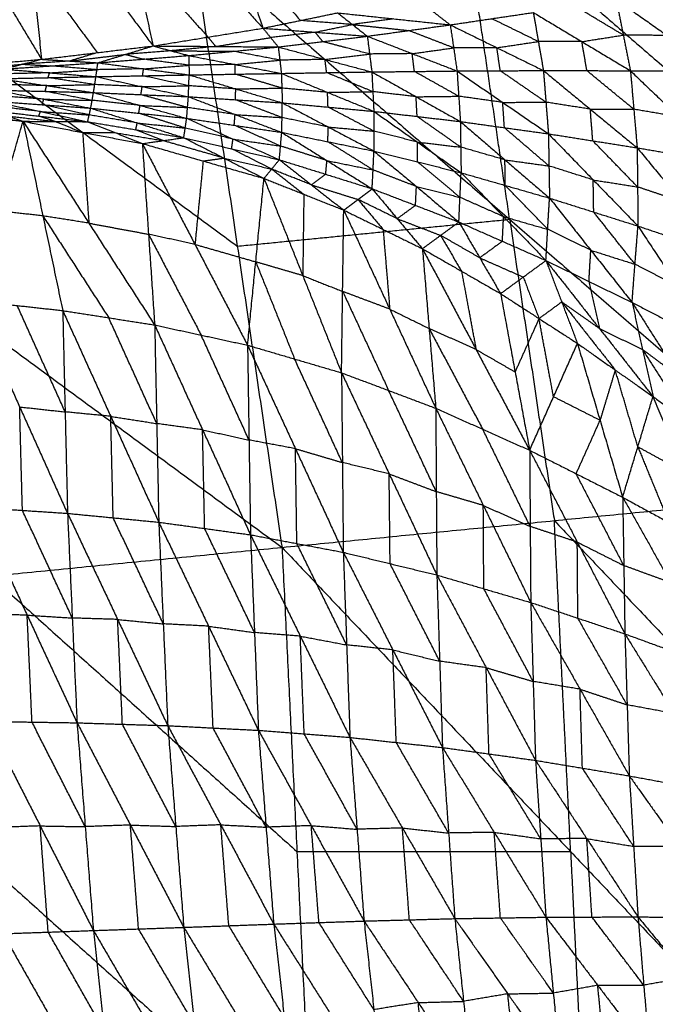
# Model space of a CAD drawing. Header units: millimetres. Extents: x -106 to 110, y -96 to 120.
# Tile 909 of 1020: x 73 to 80, y 14 to 26. Entities that reach past the tile are written whole.
import ezdxf

# ---------------------------------------------------------------- set-up
doc = ezdxf.new("R2010")
doc.units = ezdxf.units.MM
doc.header["$MEASUREMENT"] = 0
doc.layers.add('Default', color=7, linetype='Continuous', true_color=0x000000)

msp = doc.modelspace()

# ---------------------------------------------------------------- linework, layer by layer
at = {"layer": 'Default'}
for points in [[(74.921, 27.575, -0.275), (75.281, 26.524, 0.566), (75.641, 25.473, 1.407)], [(72.749, 27.385, -0.659), (72.867, 26.243, 0.199), (72.985, 25.1, 1.058)], [(72.749, 27.385, -0.659), (73.536, 26.323, 0.281), (74.323, 25.26, 1.222)], [(73.839, 27.472, -0.479), (74.081, 26.366, 0.372), (74.323, 25.26, 1.222)], [(73.839, 27.472, -0.479), (74.74, 26.472, 0.464), (75.641, 25.473, 1.407)], [(71.653, 27.312, -0.817), (72.319, 26.206, 0.12), (72.985, 25.1, 1.058)], [(78.016, 27.112, 5.132), (79.917, 25.467, 5.36), (81.818, 23.822, 5.589)], [(78.599, 23.182, 5.132), (78.308, 25.147, 5.132), (78.016, 27.112, 5.132)], [(67.913, 25.102, 4.188), (71.355, 25.787, 4.432), (74.797, 26.472, 4.676)], [(74.797, 26.472, 4.676), (75.333, 22.86, 4.676), (75.869, 19.249, 4.676)], [(74.797, 26.472, 4.676), (78.599, 23.182, 5.132), (82.401, 19.892, 5.589)], [(75.281, 26.524, 0.566), (75.685, 26.044, 1.021), (76.089, 25.565, 1.476)], [(74.081, 26.366, 0.372), (74.532, 25.866, 0.843), (74.982, 25.366, 1.314)], [(72.867, 26.243, 0.199), (73.261, 25.711, 0.67), (73.654, 25.18, 1.14)], [(77.419, 25.873, 1.695), (77.653, 25.693, 1.477), (77.886, 25.513, 1.258)], [(71.355, 25.787, 4.432), (73.344, 24.323, 4.554), (75.333, 22.86, 4.676)], [(79.962, 25.39, 1.234), (79.671, 25.564, 1.312), (79.38, 25.739, 1.389)], [(79.877, 25.816, 1.435), (79.962, 25.39, 1.234), (80.047, 24.963, 1.034)], [(79.877, 25.816, 1.435), (80.487, 25.386, 1.256), (81.098, 24.955, 1.077)], [(75.641, 25.473, 1.407), (76.089, 25.565, 1.476), (76.536, 25.657, 1.546)], [(76.536, 25.657, 1.546), (76.714, 25.517, 1.362), (76.892, 25.377, 1.179)], [(76.536, 25.657, 1.546), (77.211, 25.585, 1.402), (77.886, 25.513, 1.258)], [(77.886, 25.513, 1.258), (78.384, 25.587, 1.301), (78.883, 25.661, 1.344)], [(78.883, 25.661, 1.344), (78.943, 25.313, 1.169), (79.004, 24.965, 0.995)], [(78.883, 25.661, 1.344), (79.465, 25.312, 1.189), (80.047, 24.963, 1.034)], [(76.714, 25.517, 1.362), (76.401, 25.541, 1.419), (76.089, 25.565, 1.476)], [(76.267, 25.425, 1.293), (76.49, 25.471, 1.327), (76.714, 25.517, 1.362)], [(77.211, 25.585, 1.402), (76.963, 25.551, 1.382), (76.714, 25.517, 1.362)], [(76.714, 25.517, 1.362), (77.052, 25.481, 1.29), (77.389, 25.445, 1.219)], [(76.892, 25.377, 1.179), (77.389, 25.445, 1.219), (77.886, 25.513, 1.258)], [(77.886, 25.513, 1.258), (77.927, 25.237, 1.109), (77.968, 24.96, 0.96)], [(77.886, 25.513, 1.258), (78.445, 25.239, 1.127), (79.004, 24.965, 0.995)], [(78.943, 25.313, 1.169), (78.664, 25.45, 1.235), (78.384, 25.587, 1.301)], [(74.323, 25.26, 1.222), (74.982, 25.366, 1.314), (75.641, 25.473, 1.407)], [(75.641, 25.473, 1.407), (75.733, 25.36, 1.253), (75.824, 25.248, 1.099)], [(75.641, 25.473, 1.407), (76.267, 25.425, 1.293), (76.892, 25.377, 1.179)], [(76.267, 25.425, 1.293), (76, 25.393, 1.273), (75.733, 25.36, 1.253)], [(76.358, 25.312, 1.139), (76.312, 25.368, 1.216), (76.267, 25.425, 1.293)], [(77.927, 25.237, 1.109), (77.658, 25.341, 1.164), (77.389, 25.445, 1.219)], [(79.465, 25.312, 1.189), (79.713, 25.351, 1.212), (79.962, 25.39, 1.234)], [(80.487, 25.386, 1.256), (80.225, 25.388, 1.245), (79.962, 25.39, 1.234)], [(72.985, 25.1, 1.058), (73.654, 25.18, 1.14), (74.323, 25.26, 1.222)], [(73.661, 25.058, 0.955), (73.992, 25.159, 1.089), (74.323, 25.26, 1.222)], [(74.323, 25.26, 1.222), (74.537, 25.202, 1.124), (74.75, 25.145, 1.026)], [(74.323, 25.26, 1.222), (75.074, 25.254, 1.16), (75.824, 25.248, 1.099)], [(74.982, 25.366, 1.314), (75.028, 25.31, 1.237), (75.074, 25.254, 1.16)], [(75.074, 25.254, 1.16), (75.403, 25.307, 1.206), (75.733, 25.36, 1.253)], [(75.824, 25.248, 1.099), (76.358, 25.312, 1.139), (76.892, 25.377, 1.179)], [(76.919, 25.163, 1.054), (76.639, 25.238, 1.096), (76.358, 25.312, 1.139)], [(76.892, 25.377, 1.179), (76.919, 25.163, 1.054), (76.946, 24.949, 0.929)], [(76.892, 25.377, 1.179), (77.43, 25.168, 1.07), (77.968, 24.96, 0.96)], [(78.445, 25.239, 1.127), (78.694, 25.276, 1.148), (78.943, 25.313, 1.169)], [(79.465, 25.312, 1.189), (79.204, 25.312, 1.179), (78.943, 25.313, 1.169)], [(79.525, 24.964, 1.014), (79.495, 25.138, 1.101), (79.465, 25.312, 1.189)], [(73.654, 25.18, 1.14), (73.489, 25.13, 1.073), (73.323, 25.079, 1.006)], [(73.323, 25.079, 1.006), (73.657, 25.119, 1.048), (73.992, 25.159, 1.089)], [(73.661, 25.058, 0.955), (74.205, 25.102, 0.99), (74.75, 25.145, 1.026)], [(74.537, 25.202, 1.124), (74.264, 25.181, 1.106), (73.992, 25.159, 1.089)], [(73.992, 25.159, 1.089), (74.099, 25.13, 1.04), (74.205, 25.102, 0.99)], [(75.074, 25.254, 1.16), (74.805, 25.228, 1.142), (74.537, 25.202, 1.124)], [(74.537, 25.202, 1.124), (74.912, 25.199, 1.093), (75.287, 25.196, 1.062)], [(74.75, 25.145, 1.026), (75.287, 25.196, 1.062), (75.824, 25.248, 1.099)], [(74.75, 25.145, 1.026), (74.753, 25.029, 0.945), (74.756, 24.913, 0.865)], [(74.75, 25.145, 1.026), (75.306, 25.038, 0.961), (75.861, 24.931, 0.896)], [(75.843, 25.09, 0.997), (75.565, 25.143, 1.03), (75.287, 25.196, 1.062)], [(75.824, 25.248, 1.099), (75.843, 25.09, 0.997), (75.861, 24.931, 0.896)], [(75.824, 25.248, 1.099), (76.385, 25.098, 1.014), (76.946, 24.949, 0.929)], [(76.385, 25.098, 1.014), (76.652, 25.131, 1.034), (76.919, 25.163, 1.054)], [(77.43, 25.168, 1.07), (77.174, 25.166, 1.062), (76.919, 25.163, 1.054)], [(77.43, 25.168, 1.07), (77.679, 25.202, 1.089), (77.927, 25.237, 1.109)], [(77.457, 24.954, 0.945), (77.443, 25.061, 1.007), (77.43, 25.168, 1.07)], [(78.445, 25.239, 1.127), (78.186, 25.238, 1.118), (77.927, 25.237, 1.109)], [(78.486, 24.963, 0.978), (78.466, 25.101, 1.052), (78.445, 25.239, 1.127)], [(67.913, 25.102, 4.188), (71.891, 22.175, 4.432), (75.869, 19.249, 4.676)], [(71.628, 24.979, 0.912), (72.307, 25.04, 0.985), (72.985, 25.1, 1.058)], [(72.078, 24.981, 0.898), (72.417, 25.011, 0.934), (72.756, 25.041, 0.97)], [(72.527, 24.983, 0.883), (72.756, 25.041, 0.97), (72.985, 25.1, 1.058)], [(72.527, 24.983, 0.883), (73.094, 25.021, 0.919), (73.661, 25.058, 0.955)], [(73.323, 25.079, 1.006), (73.04, 25.06, 0.988), (72.756, 25.041, 0.97)], [(72.756, 25.041, 0.97), (72.925, 25.031, 0.945), (73.094, 25.021, 0.919)], [(72.985, 25.1, 1.058), (73.323, 25.079, 1.006), (73.661, 25.058, 0.955)], [(73.638, 24.892, 0.831), (73.649, 24.975, 0.893), (73.661, 25.058, 0.955)], [(73.661, 25.058, 0.955), (74.209, 24.986, 0.91), (74.756, 24.913, 0.865)], [(74.753, 25.029, 0.945), (74.479, 25.065, 0.968), (74.205, 25.102, 0.99)], [(74.209, 24.986, 0.91), (74.481, 25.007, 0.928), (74.753, 25.029, 0.945)], [(75.306, 25.038, 0.961), (75.03, 25.033, 0.953), (74.753, 25.029, 0.945)], [(75.306, 25.038, 0.961), (75.574, 25.064, 0.979), (75.843, 25.09, 0.997)], [(75.309, 24.922, 0.881), (75.307, 24.98, 0.921), (75.306, 25.038, 0.961)], [(76.385, 25.098, 1.014), (76.114, 25.094, 1.006), (75.843, 25.09, 0.997)], [(76.404, 24.94, 0.912), (76.394, 25.019, 0.963), (76.385, 25.098, 1.014)], [(73.083, 24.938, 0.857), (72.795, 24.931, 0.847), (72.508, 24.925, 0.837)], [(72.527, 24.983, 0.883), (73.083, 24.938, 0.857), (73.638, 24.892, 0.831)], [(73.063, 24.88, 0.811), (73.073, 24.909, 0.834), (73.083, 24.938, 0.857)], [(73.083, 24.938, 0.857), (73.366, 24.956, 0.875), (73.649, 24.975, 0.893)], [(73.649, 24.975, 0.893), (73.372, 24.998, 0.906), (73.094, 25.021, 0.919)], [(73.638, 24.892, 0.831), (74.197, 24.903, 0.848), (74.756, 24.913, 0.865)], [(74.209, 24.986, 0.91), (73.929, 24.981, 0.902), (73.649, 24.975, 0.893)], [(74.197, 24.903, 0.848), (74.203, 24.944, 0.879), (74.209, 24.986, 0.91)], [(74.747, 24.652, 0.82), (74.751, 24.783, 0.842), (74.756, 24.913, 0.865)], [(74.756, 24.913, 0.865), (75.309, 24.922, 0.881), (75.861, 24.931, 0.896)], [(74.756, 24.913, 0.865), (75.315, 24.745, 0.852), (75.873, 24.578, 0.84)], [(75.867, 24.755, 0.868), (75.588, 24.838, 0.874), (75.309, 24.922, 0.881)], [(75.861, 24.931, 0.896), (76.404, 24.94, 0.912), (76.946, 24.949, 0.929)], [(75.861, 24.931, 0.896), (75.867, 24.755, 0.868), (75.873, 24.578, 0.84)], [(75.861, 24.931, 0.896), (76.415, 24.704, 0.877), (76.97, 24.476, 0.859)], [(76.958, 24.712, 0.894), (76.681, 24.826, 0.903), (76.404, 24.94, 0.912)], [(76.946, 24.949, 0.929), (77.457, 24.954, 0.945), (77.968, 24.96, 0.96)], [(76.946, 24.949, 0.929), (76.958, 24.712, 0.894), (76.97, 24.476, 0.859)], [(76.946, 24.949, 0.929), (77.477, 24.651, 0.902), (78.008, 24.354, 0.876)], [(77.988, 24.657, 0.918), (77.722, 24.806, 0.931), (77.457, 24.954, 0.945)], [(77.968, 24.96, 0.96), (78.486, 24.963, 0.978), (79.004, 24.965, 0.995)], [(77.968, 24.96, 0.96), (77.988, 24.657, 0.918), (78.008, 24.354, 0.876)], [(77.968, 24.96, 0.96), (78.516, 24.583, 0.928), (79.064, 24.207, 0.896)], [(79.034, 24.586, 0.945), (78.76, 24.774, 0.961), (78.486, 24.963, 0.978)], [(79.004, 24.965, 0.995), (79.034, 24.586, 0.945), (79.064, 24.207, 0.896)], [(79.004, 24.965, 0.995), (79.525, 24.964, 1.014), (80.047, 24.963, 1.034)], [(79.004, 24.965, 0.995), (79.566, 24.502, 0.956), (80.128, 24.039, 0.918)], [(80.088, 24.501, 0.976), (79.806, 24.732, 0.995), (79.525, 24.964, 1.014)], [(80.047, 24.963, 1.034), (80.088, 24.501, 0.976), (80.128, 24.039, 0.918)], [(80.047, 24.963, 1.034), (80.572, 24.959, 1.055), (81.098, 24.955, 1.077)], [(80.047, 24.963, 1.034), (80.625, 24.41, 0.989), (81.202, 23.857, 0.944)], [(73.048, 24.784, 0.794), (72.758, 24.792, 0.786), (72.468, 24.799, 0.778)], [(72.489, 24.867, 0.792), (73.063, 24.88, 0.811), (73.638, 24.892, 0.831)], [(72.489, 24.867, 0.792), (73.048, 24.784, 0.794), (73.608, 24.701, 0.796)], [(73.048, 24.784, 0.794), (73.336, 24.791, 0.804), (73.623, 24.797, 0.814)], [(73.623, 24.797, 0.814), (73.343, 24.838, 0.812), (73.063, 24.88, 0.811)], [(73.608, 24.701, 0.796), (73.623, 24.797, 0.814), (73.638, 24.892, 0.831)], [(74.192, 24.772, 0.825), (73.908, 24.784, 0.819), (73.623, 24.797, 0.814)], [(73.638, 24.892, 0.831), (74.192, 24.772, 0.825), (74.747, 24.652, 0.82)], [(74.751, 24.783, 0.842), (74.474, 24.843, 0.845), (74.197, 24.903, 0.848)], [(72.448, 24.73, 0.765), (73.012, 24.622, 0.795), (73.575, 24.514, 0.825)], [(72.448, 24.73, 0.765), (73.028, 24.716, 0.781), (73.608, 24.701, 0.796)], [(73.028, 24.716, 0.781), (73.038, 24.75, 0.787), (73.048, 24.784, 0.794)], [(73.592, 24.608, 0.811), (73.31, 24.662, 0.796), (73.028, 24.716, 0.781)], [(73.575, 24.514, 0.825), (73.592, 24.608, 0.811), (73.608, 24.701, 0.796)], [(73.608, 24.701, 0.796), (74.167, 24.547, 0.828), (74.726, 24.393, 0.861)], [(73.608, 24.701, 0.796), (74.177, 24.676, 0.808), (74.747, 24.652, 0.82)], [(74.177, 24.676, 0.808), (74.185, 24.724, 0.817), (74.192, 24.772, 0.825)], [(74.736, 24.522, 0.84), (74.457, 24.599, 0.824), (74.177, 24.676, 0.808)], [(74.192, 24.772, 0.825), (74.472, 24.777, 0.834), (74.751, 24.783, 0.842)], [(75.315, 24.745, 0.852), (75.033, 24.764, 0.847), (74.751, 24.783, 0.842)], [(75.31, 24.615, 0.83), (75.312, 24.68, 0.841), (75.315, 24.745, 0.852)], [(75.315, 24.745, 0.852), (75.591, 24.75, 0.86), (75.867, 24.755, 0.868)], [(76.415, 24.704, 0.877), (76.141, 24.729, 0.873), (75.867, 24.755, 0.868)], [(76.415, 24.704, 0.877), (76.687, 24.708, 0.886), (76.958, 24.712, 0.894)], [(76.421, 24.527, 0.849), (76.418, 24.615, 0.863), (76.415, 24.704, 0.877)], [(77.477, 24.651, 0.902), (77.217, 24.682, 0.898), (76.958, 24.712, 0.894)], [(71.186, 24.576, 0.79), (71.975, 24.467, 0.904), (72.763, 24.357, 1.018)], [(72.408, 24.597, 0.786), (72.973, 24.474, 0.859), (73.538, 24.352, 0.932)], [(72.408, 24.597, 0.786), (72.992, 24.556, 0.805), (73.575, 24.514, 0.825)], [(73.012, 24.622, 0.795), (72.72, 24.643, 0.785), (72.428, 24.664, 0.775)], [(72.992, 24.556, 0.805), (73.002, 24.589, 0.8), (73.012, 24.622, 0.795)], [(73.557, 24.433, 0.879), (73.274, 24.494, 0.842), (72.992, 24.556, 0.805)], [(73.012, 24.622, 0.795), (73.302, 24.615, 0.803), (73.592, 24.608, 0.811)], [(74.167, 24.547, 0.828), (73.879, 24.577, 0.819), (73.592, 24.608, 0.811)], [(74.726, 24.393, 0.861), (74.736, 24.522, 0.84), (74.747, 24.652, 0.82)], [(74.747, 24.652, 0.82), (75.306, 24.438, 0.857), (75.866, 24.224, 0.893)], [(74.747, 24.652, 0.82), (75.31, 24.615, 0.83), (75.873, 24.578, 0.84)], [(75.87, 24.401, 0.867), (75.59, 24.508, 0.848), (75.31, 24.615, 0.83)], [(75.866, 24.224, 0.893), (75.87, 24.401, 0.867), (75.873, 24.578, 0.84)], [(75.873, 24.578, 0.84), (76.421, 24.527, 0.849), (76.97, 24.476, 0.859)], [(75.873, 24.578, 0.84), (76.423, 24.289, 0.882), (76.972, 24, 0.925)], [(77.477, 24.651, 0.902), (77.732, 24.654, 0.91), (77.988, 24.657, 0.918)], [(77.489, 24.415, 0.867), (77.483, 24.533, 0.885), (77.477, 24.651, 0.902)], [(78.516, 24.583, 0.928), (78.252, 24.62, 0.923), (77.988, 24.657, 0.918)], [(78.516, 24.583, 0.928), (78.775, 24.585, 0.937), (79.034, 24.586, 0.945)], [(78.536, 24.28, 0.886), (78.526, 24.432, 0.907), (78.516, 24.583, 0.928)], [(79.566, 24.502, 0.956), (79.3, 24.544, 0.951), (79.034, 24.586, 0.945)], [(71.36, 24.519, 0.877), (72.061, 24.438, 0.947), (72.763, 24.357, 1.018)], [(72.367, 24.487, 0.861), (72.565, 24.422, 0.939), (72.763, 24.357, 1.018)], [(72.367, 24.487, 0.861), (72.952, 24.419, 0.897), (73.538, 24.352, 0.932)], [(72.973, 24.474, 0.859), (72.68, 24.508, 0.841), (72.387, 24.542, 0.823)], [(72.952, 24.419, 0.897), (72.962, 24.447, 0.878), (72.973, 24.474, 0.859)], [(72.973, 24.474, 0.859), (73.265, 24.454, 0.869), (73.557, 24.433, 0.879)], [(73.538, 24.352, 0.932), (73.557, 24.433, 0.879), (73.575, 24.514, 0.825)], [(73.575, 24.514, 0.825), (74.133, 24.337, 0.914), (74.691, 24.16, 1.004)], [(73.575, 24.514, 0.825), (74.151, 24.454, 0.843), (74.726, 24.393, 0.861)], [(74.151, 24.454, 0.843), (74.159, 24.5, 0.836), (74.167, 24.547, 0.828)], [(74.708, 24.276, 0.932), (74.43, 24.365, 0.888), (74.151, 24.454, 0.843)], [(74.167, 24.547, 0.828), (74.452, 24.535, 0.834), (74.736, 24.522, 0.84)], [(75.306, 24.438, 0.857), (75.021, 24.48, 0.848), (74.736, 24.522, 0.84)], [(75.296, 24.309, 0.877), (75.301, 24.373, 0.867), (75.306, 24.438, 0.857)], [(75.306, 24.438, 0.857), (75.588, 24.419, 0.862), (75.87, 24.401, 0.867)], [(76.971, 24.238, 0.892), (76.696, 24.383, 0.871), (76.421, 24.527, 0.849)], [(76.97, 24.476, 0.859), (76.971, 24.238, 0.892), (76.972, 24, 0.925)], [(76.97, 24.476, 0.859), (77.489, 24.415, 0.867), (78.008, 24.354, 0.876)], [(76.97, 24.476, 0.859), (77.493, 24.108, 0.906), (78.017, 23.74, 0.954)], [(79.596, 24.123, 0.907), (79.581, 24.312, 0.932), (79.566, 24.502, 0.956)], [(79.566, 24.502, 0.956), (79.827, 24.501, 0.966), (80.088, 24.501, 0.976)], [(80.625, 24.41, 0.989), (80.356, 24.455, 0.982), (80.088, 24.501, 0.976)], [(72.149, 22.208, -0.876), (72.456, 23.283, 0.071), (72.763, 24.357, 1.018)], [(72.565, 24.422, 0.939), (72.858, 24.388, 0.957), (73.15, 24.354, 0.975)], [(72.763, 24.357, 1.018), (73.001, 23.223, 0.153), (73.239, 22.088, -0.712)], [(72.763, 24.357, 1.018), (73.15, 24.354, 0.975), (73.538, 24.352, 0.932)], [(72.763, 24.357, 1.018), (73.478, 24.223, 1.098), (74.194, 24.09, 1.179)], [(72.763, 24.357, 1.018), (73.553, 23.136, 0.246), (74.342, 21.915, -0.526)], [(73.15, 24.354, 0.975), (73.051, 24.387, 0.936), (72.952, 24.419, 0.897)], [(73.15, 24.354, 0.975), (73.314, 24.289, 1.037), (73.478, 24.223, 1.098)], [(73.538, 24.352, 0.932), (73.866, 24.221, 1.056), (74.194, 24.09, 1.179)], [(73.538, 24.352, 0.932), (74.115, 24.256, 0.968), (74.691, 24.16, 1.004)], [(74.133, 24.337, 0.914), (73.845, 24.385, 0.897), (73.557, 24.433, 0.879)], [(74.115, 24.256, 0.968), (74.124, 24.296, 0.941), (74.133, 24.337, 0.914)], [(74.133, 24.337, 0.914), (74.421, 24.307, 0.923), (74.708, 24.276, 0.932)], [(74.691, 24.16, 1.004), (74.708, 24.276, 0.932), (74.726, 24.393, 0.861)], [(74.726, 24.393, 0.861), (75.281, 24.144, 0.969), (75.837, 23.896, 1.077)], [(74.726, 24.393, 0.861), (75.296, 24.309, 0.877), (75.866, 24.224, 0.893)], [(76.423, 24.289, 0.882), (76.146, 24.345, 0.875), (75.87, 24.401, 0.867)], [(78.012, 24.047, 0.915), (77.751, 24.231, 0.891), (77.489, 24.415, 0.867)], [(78.008, 24.354, 0.876), (78.012, 24.047, 0.915), (78.017, 23.74, 0.954)], [(78.008, 24.354, 0.876), (78.536, 24.28, 0.886), (79.064, 24.207, 0.896)], [(78.008, 24.354, 0.876), (78.542, 23.895, 0.931), (79.077, 23.436, 0.986)], [(73.478, 24.223, 1.098), (73.515, 23.68, 0.672), (73.553, 23.136, 0.246)], [(73.478, 24.223, 1.098), (73.672, 24.222, 1.077), (73.866, 24.221, 1.056)], [(73.866, 24.221, 1.056), (74.154, 24.173, 1.073), (74.442, 24.125, 1.091)], [(74.442, 24.125, 1.091), (74.278, 24.19, 1.03), (74.115, 24.256, 0.968)], [(75.281, 24.144, 0.969), (74.995, 24.21, 0.951), (74.708, 24.276, 0.932)], [(75.851, 24.06, 0.985), (75.574, 24.184, 0.931), (75.296, 24.309, 0.877)], [(75.837, 23.896, 1.077), (75.851, 24.06, 0.985), (75.866, 24.224, 0.893)], [(75.866, 24.224, 0.893), (76.408, 23.886, 1.023), (76.95, 23.548, 1.153)], [(75.866, 24.224, 0.893), (76.419, 24.112, 0.909), (76.972, 24, 0.925)], [(76.419, 24.112, 0.909), (76.421, 24.201, 0.896), (76.423, 24.289, 0.882)], [(76.423, 24.289, 0.882), (76.697, 24.264, 0.887), (76.971, 24.238, 0.892)], [(77.493, 24.108, 0.906), (77.232, 24.173, 0.899), (76.971, 24.238, 0.892)], [(79.07, 23.822, 0.941), (78.803, 24.051, 0.913), (78.536, 24.28, 0.886)], [(79.064, 24.207, 0.896), (79.07, 23.822, 0.941), (79.077, 23.436, 0.986)], [(79.064, 24.207, 0.896), (79.596, 24.123, 0.907), (80.128, 24.039, 0.918)], [(79.064, 24.207, 0.896), (79.601, 23.654, 0.958), (80.138, 23.101, 1.02)], [(74.194, 24.09, 1.179), (74.442, 24.125, 1.091), (74.691, 24.16, 1.004)], [(74.194, 24.09, 1.179), (74.268, 23.003, 0.327), (74.342, 21.915, -0.526)], [(74.194, 24.09, 1.179), (74.825, 22.881, 0.431), (75.456, 21.673, -0.316)], [(74.194, 24.09, 1.179), (74.923, 23.881, 1.271), (75.653, 23.672, 1.364)], [(75.172, 23.916, 1.184), (74.807, 24.02, 1.137), (74.442, 24.125, 1.091)], [(74.691, 24.16, 1.004), (75.172, 23.916, 1.184), (75.653, 23.672, 1.364)], [(74.691, 24.16, 1.004), (75.264, 24.028, 1.041), (75.837, 23.896, 1.077)], [(75.264, 24.028, 1.041), (75.273, 24.086, 1.005), (75.281, 24.144, 0.969)], [(75.281, 24.144, 0.969), (75.566, 24.102, 0.977), (75.851, 24.06, 0.985)], [(76.961, 23.774, 1.039), (76.69, 23.943, 0.974), (76.419, 24.112, 0.909)], [(77.495, 23.87, 0.939), (77.494, 23.989, 0.923), (77.493, 24.108, 0.906)], [(77.493, 24.108, 0.906), (77.753, 24.078, 0.911), (78.012, 24.047, 0.915)], [(80.133, 23.57, 0.969), (79.865, 23.846, 0.938), (79.596, 24.123, 0.907)], [(75.745, 23.784, 1.221), (75.504, 23.906, 1.131), (75.264, 24.028, 1.041)], [(76.408, 23.886, 1.023), (76.13, 23.973, 1.004), (75.851, 24.06, 0.985)], [(76.95, 23.548, 1.153), (76.961, 23.774, 1.039), (76.972, 24, 0.925)], [(76.972, 24, 0.925), (77.481, 23.575, 1.075), (77.99, 23.149, 1.226)], [(76.972, 24, 0.925), (77.495, 23.87, 0.939), (78.017, 23.74, 0.954)], [(78.542, 23.895, 0.931), (78.277, 23.971, 0.923), (78.012, 24.047, 0.915)], [(80.128, 24.039, 0.918), (80.133, 23.57, 0.969), (80.138, 23.101, 1.02)], [(80.128, 24.039, 0.918), (80.665, 23.948, 0.931), (81.202, 23.857, 0.944)], [(80.128, 24.039, 0.918), (80.666, 23.391, 0.988), (81.204, 22.743, 1.058)], [(74.923, 23.881, 1.271), (74.874, 23.381, 0.851), (74.825, 22.881, 0.431)], [(74.923, 23.881, 1.271), (75.047, 23.898, 1.227), (75.172, 23.916, 1.184)], [(75.172, 23.916, 1.184), (75.458, 23.85, 1.202), (75.745, 23.784, 1.221)], [(75.653, 23.672, 1.364), (75.745, 23.784, 1.221), (75.837, 23.896, 1.077)], [(75.837, 23.896, 1.077), (76.223, 23.594, 1.286), (76.609, 23.292, 1.495)], [(75.837, 23.896, 1.077), (76.393, 23.722, 1.115), (76.95, 23.548, 1.153)], [(76.393, 23.722, 1.115), (76.4, 23.804, 1.069), (76.408, 23.886, 1.023)], [(76.408, 23.886, 1.023), (76.684, 23.83, 1.031), (76.961, 23.774, 1.039)], [(78.003, 23.445, 1.09), (77.749, 23.658, 1.015), (77.495, 23.87, 0.939)], [(78.547, 23.588, 0.97), (78.545, 23.742, 0.951), (78.542, 23.895, 0.931)], [(78.542, 23.895, 0.931), (78.806, 23.858, 0.936), (79.07, 23.822, 0.941)], [(75.745, 23.784, 1.221), (75.938, 23.633, 1.325), (76.131, 23.482, 1.429)], [(76.223, 23.594, 1.286), (75.984, 23.689, 1.253), (75.745, 23.784, 1.221)], [(77.481, 23.575, 1.075), (77.221, 23.674, 1.057), (76.961, 23.774, 1.039)], [(77.99, 23.149, 1.226), (78.003, 23.445, 1.09), (78.017, 23.74, 0.954)], [(78.017, 23.74, 0.954), (78.526, 23.214, 1.129), (79.034, 22.688, 1.303)], [(78.017, 23.74, 0.954), (78.547, 23.588, 0.97), (79.077, 23.436, 0.986)], [(79.601, 23.654, 0.958), (79.336, 23.738, 0.949), (79.07, 23.822, 0.941)], [(75.456, 21.673, -0.316), (75.554, 22.672, 0.524), (75.653, 23.672, 1.364)], [(75.653, 23.672, 1.364), (76.118, 22.507, 0.641), (76.583, 21.342, -0.082)], [(75.653, 23.672, 1.364), (76.131, 23.482, 1.429), (76.609, 23.292, 1.495)], [(76.393, 23.722, 1.115), (76.308, 23.658, 1.201), (76.223, 23.594, 1.286)], [(79.607, 23.269, 1.003), (79.604, 23.461, 0.98), (79.601, 23.654, 0.958)], [(79.601, 23.654, 0.958), (79.867, 23.612, 0.964), (80.133, 23.57, 0.969)], [(76.223, 23.594, 1.286), (76.501, 23.507, 1.305), (76.779, 23.42, 1.324)], [(76.609, 23.292, 1.495), (76.779, 23.42, 1.324), (76.95, 23.548, 1.153)], [(76.95, 23.548, 1.153), (77.251, 23.189, 1.393), (77.553, 22.829, 1.634)], [(76.95, 23.548, 1.153), (77.47, 23.349, 1.189), (77.99, 23.149, 1.226)], [(77.47, 23.349, 1.189), (77.475, 23.462, 1.132), (77.481, 23.575, 1.075)], [(77.481, 23.575, 1.075), (77.742, 23.51, 1.083), (78.003, 23.445, 1.09)], [(79.055, 23.062, 1.145), (78.801, 23.325, 1.057), (78.547, 23.588, 0.97)], [(80.666, 23.391, 0.988), (80.4, 23.481, 0.978), (80.133, 23.57, 0.969)], [(76.131, 23.482, 1.429), (76.124, 22.994, 1.035), (76.118, 22.507, 0.641)], [(76.779, 23.42, 1.324), (76.93, 23.241, 1.444), (77.081, 23.061, 1.565)], [(77.251, 23.189, 1.393), (77.015, 23.305, 1.359), (76.779, 23.42, 1.324)], [(78.526, 23.214, 1.129), (78.265, 23.329, 1.109), (78.003, 23.445, 1.09)], [(79.034, 22.688, 1.303), (79.055, 23.062, 1.145), (79.077, 23.436, 0.986)], [(79.077, 23.436, 0.986), (79.572, 22.811, 1.185), (80.067, 22.185, 1.384)], [(79.077, 23.436, 0.986), (79.607, 23.269, 1.003), (80.138, 23.101, 1.02)], [(73.001, 23.223, 0.153), (72.729, 23.253, 0.112), (72.456, 23.283, 0.071)], [(76.583, 21.342, -0.082), (76.596, 22.317, 0.707), (76.609, 23.292, 1.495)], [(76.609, 23.292, 1.495), (77.081, 23.061, 1.565), (77.553, 22.829, 1.634)], [(76.609, 23.292, 1.495), (77.161, 22.105, 0.836), (77.713, 20.917, 0.176)], [(77.47, 23.349, 1.189), (77.36, 23.269, 1.291), (77.251, 23.189, 1.393)], [(80.102, 22.643, 1.202), (79.855, 22.956, 1.103), (79.607, 23.269, 1.003)], [(73.001, 23.223, 0.153), (73.396, 22.612, -0.233), (73.791, 22.002, -0.619)], [(73.553, 23.136, 0.246), (73.277, 23.179, 0.199), (73.001, 23.223, 0.153)], [(73.553, 23.136, 0.246), (73.91, 23.069, 0.286), (74.268, 23.003, 0.327)], [(75.333, 22.86, 4.676), (76.966, 23.021, 4.904), (78.599, 23.182, 5.132)], [(77.251, 23.189, 1.393), (77.511, 23.089, 1.412), (77.771, 22.989, 1.43)], [(77.553, 22.829, 1.634), (77.771, 22.989, 1.43), (77.99, 23.149, 1.226)], [(77.99, 23.149, 1.226), (78.24, 22.72, 1.503), (78.49, 22.291, 1.781)], [(77.99, 23.149, 1.226), (78.512, 22.918, 1.265), (79.034, 22.688, 1.303)], [(78.512, 22.918, 1.265), (78.519, 23.066, 1.197), (78.526, 23.214, 1.129)], [(78.526, 23.214, 1.129), (78.79, 23.138, 1.137), (79.055, 23.062, 1.145)], [(78.599, 23.182, 5.132), (78.867, 21.376, 5.132), (79.135, 19.57, 5.132)], [(77.081, 23.061, 1.565), (77.121, 22.583, 1.2), (77.161, 22.105, 0.836)], [(79.572, 22.811, 1.185), (79.314, 22.936, 1.165), (79.055, 23.062, 1.145)], [(80.067, 22.185, 1.384), (80.102, 22.643, 1.202), (80.138, 23.101, 1.02)], [(80.138, 23.101, 1.02), (80.616, 22.377, 1.244), (81.093, 21.654, 1.468)], [(80.138, 23.101, 1.02), (80.671, 22.922, 1.039), (81.204, 22.743, 1.058)], [(74.268, 23.003, 0.327), (74.584, 22.398, -0.047), (74.899, 21.794, -0.421)], [(74.825, 22.881, 0.431), (74.546, 22.942, 0.379), (74.268, 23.003, 0.327)], [(77.771, 22.989, 1.43), (77.896, 22.774, 1.569), (78.021, 22.56, 1.707)], [(78.24, 22.72, 1.503), (78.006, 22.855, 1.467), (77.771, 22.989, 1.43)], [(78.512, 22.918, 1.265), (78.376, 22.819, 1.384), (78.24, 22.72, 1.503)], [(74.825, 22.881, 0.431), (75.19, 22.777, 0.478), (75.554, 22.672, 0.524)], [(77.553, 22.829, 1.634), (77.633, 21.873, 0.905), (77.713, 20.917, 0.176)], [(77.553, 22.829, 1.634), (78.021, 22.56, 1.707), (78.49, 22.291, 1.781)], [(77.553, 22.829, 1.634), (78.196, 21.621, 1.046), (78.839, 20.413, 0.458)], [(79.55, 22.436, 1.343), (79.561, 22.624, 1.264), (79.572, 22.811, 1.185)], [(79.572, 22.811, 1.185), (79.837, 22.727, 1.193), (80.102, 22.643, 1.202)], [(75.554, 22.672, 0.524), (75.787, 22.09, 0.162), (76.02, 21.507, -0.199)], [(76.118, 22.507, 0.641), (75.836, 22.589, 0.582), (75.554, 22.672, 0.524)], [(78.24, 22.72, 1.503), (78.501, 22.605, 1.523), (78.762, 22.489, 1.542)], [(78.49, 22.291, 1.781), (78.762, 22.489, 1.542), (79.034, 22.688, 1.303)], [(79.034, 22.688, 1.303), (79.223, 22.191, 1.619), (79.412, 21.694, 1.934)], [(79.034, 22.688, 1.303), (79.55, 22.436, 1.343), (80.067, 22.185, 1.384)], [(79.034, 22.688, 1.303), (79.676, 21.872, 1.699), (80.318, 21.057, 2.095)], [(78.021, 22.56, 1.707), (78.109, 22.09, 1.377), (78.196, 21.621, 1.046)], [(80.616, 22.377, 1.244), (80.359, 22.51, 1.223), (80.102, 22.643, 1.202)], [(76.118, 22.507, 0.641), (76.357, 22.412, 0.674), (76.596, 22.317, 0.707)], [(78.762, 22.489, 1.542), (78.856, 22.241, 1.7), (78.951, 21.992, 1.858)], [(79.55, 22.436, 1.343), (79.613, 22.154, 1.521), (79.676, 21.872, 1.699)], [(76.596, 22.317, 0.707), (76.872, 21.723, 0.377), (77.148, 21.129, 0.047)], [(77.161, 22.105, 0.836), (76.878, 22.211, 0.771), (76.596, 22.317, 0.707)], [(72.149, 22.208, -0.876), (72.694, 22.148, -0.794), (73.239, 22.088, -0.712)], [(72.149, 22.208, -0.876), (72.723, 20.933, -1.282), (73.297, 19.657, -1.688)], [(78.49, 22.291, 1.781), (78.664, 21.352, 1.119), (78.839, 20.413, 0.458)], [(78.49, 22.291, 1.781), (78.951, 21.992, 1.858), (79.412, 21.694, 1.934)], [(78.951, 21.992, 1.858), (79.087, 22.092, 1.738), (79.223, 22.191, 1.619)], [(79.223, 22.191, 1.619), (79.544, 21.783, 1.817), (79.865, 21.375, 2.015)], [(79.676, 21.872, 1.699), (79.45, 22.032, 1.659), (79.223, 22.191, 1.619)], [(73.268, 20.873, -1.2), (72.981, 21.511, -0.997), (72.694, 22.148, -0.794)], [(73.239, 22.088, -0.712), (73.268, 20.873, -1.2), (73.297, 19.657, -1.688)], [(73.239, 22.088, -0.712), (73.791, 22.002, -0.619), (74.342, 21.915, -0.526)], [(73.239, 22.088, -0.712), (73.815, 20.82, -1.093), (74.391, 19.551, -1.474)], [(77.161, 22.105, 0.836), (77.397, 21.989, 0.871), (77.633, 21.873, 0.905)], [(80.067, 22.185, 1.384), (80.192, 21.621, 1.739), (80.318, 21.057, 2.095)], [(80.067, 22.185, 1.384), (80.58, 21.919, 1.426), (81.093, 21.654, 1.468)], [(80.067, 22.185, 1.384), (80.64, 21.288, 1.823), (81.214, 20.39, 2.263)], [(74.367, 20.733, -1), (74.079, 21.368, -0.81), (73.791, 22.002, -0.619)], [(78.951, 21.992, 1.858), (78.808, 21.672, 1.489), (78.664, 21.352, 1.119)], [(79.125, 21.054, 1.196), (79.038, 21.523, 1.527), (78.951, 21.992, 1.858)], [(74.342, 21.915, -0.526), (74.367, 20.733, -1), (74.391, 19.551, -1.474)], [(74.342, 21.915, -0.526), (74.899, 21.794, -0.421), (75.456, 21.673, -0.316)], [(74.342, 21.915, -0.526), (74.916, 20.658, -0.879), (75.491, 19.4, -1.233)], [(77.633, 21.873, 0.905), (77.954, 21.269, 0.611), (78.276, 20.665, 0.317)], [(78.196, 21.621, 1.046), (77.914, 21.747, 0.976), (77.633, 21.873, 0.905)], [(79.676, 21.872, 1.699), (79.934, 21.747, 1.719), (80.192, 21.621, 1.739)], [(75.473, 20.536, -0.775), (75.186, 21.165, -0.598), (74.899, 21.794, -0.421)], [(75.456, 21.673, -0.316), (75.473, 20.536, -0.775), (75.491, 19.4, -1.233)], [(75.456, 21.673, -0.316), (76.02, 21.507, -0.199), (76.583, 21.342, -0.082)], [(75.456, 21.673, -0.316), (76.03, 20.432, -0.638), (76.604, 19.19, -0.96)], [(78.196, 21.621, 1.046), (78.43, 21.487, 1.083), (78.664, 21.352, 1.119)], [(78.839, 20.413, 0.458), (79.125, 21.054, 1.196), (79.412, 21.694, 1.934)], [(79.412, 21.694, 1.934), (79.683, 20.772, 1.349), (79.954, 19.85, 0.764)], [(79.412, 21.694, 1.934), (79.865, 21.375, 2.015), (80.318, 21.057, 2.095)], [(80.192, 21.621, 1.739), (80.479, 21.172, 1.959), (80.766, 20.724, 2.179)], [(80.64, 21.288, 1.823), (80.416, 21.454, 1.781), (80.192, 21.621, 1.739)], [(76.593, 20.266, -0.521), (76.306, 20.887, -0.36), (76.02, 21.507, -0.199)], [(79.865, 21.375, 2.015), (79.774, 21.074, 1.682), (79.683, 20.772, 1.349)], [(80.136, 20.454, 1.429), (80, 20.914, 1.722), (79.865, 21.375, 2.015)], [(76.583, 21.342, -0.082), (76.593, 20.266, -0.521), (76.604, 19.19, -0.96)], [(76.583, 21.342, -0.082), (77.148, 21.129, 0.047), (77.713, 20.917, 0.176)], [(76.583, 21.342, -0.082), (77.154, 20.13, -0.369), (77.726, 18.918, -0.656)], [(77.719, 19.917, -0.24), (77.434, 20.523, -0.096), (77.148, 21.129, 0.047)], [(79.683, 20.772, 1.349), (79.404, 20.913, 1.273), (79.125, 21.054, 1.196)], [(79.954, 19.85, 0.764), (80.136, 20.454, 1.429), (80.318, 21.057, 2.095)], [(80.318, 21.057, 2.095), (80.691, 20.15, 1.595), (81.064, 19.243, 1.095)], [(80.318, 21.057, 2.095), (80.766, 20.724, 2.179), (81.214, 20.39, 2.263)], [(72.756, 19.693, -1.78), (72.739, 20.313, -1.531), (72.723, 20.933, -1.282)], [(72.723, 20.933, -1.282), (72.996, 20.903, -1.241), (73.268, 20.873, -1.2)], [(77.713, 20.917, 0.176), (77.719, 19.917, -0.24), (77.726, 18.918, -0.656)], [(77.713, 20.917, 0.176), (78.276, 20.665, 0.317), (78.839, 20.413, 0.458)], [(77.713, 20.917, 0.176), (78.283, 19.752, -0.072), (78.852, 18.588, -0.32)], [(73.815, 20.82, -1.093), (73.542, 20.846, -1.147), (73.268, 20.873, -1.2)], [(73.844, 19.604, -1.581), (73.83, 20.212, -1.337), (73.815, 20.82, -1.093)], [(73.815, 20.82, -1.093), (74.091, 20.777, -1.047), (74.367, 20.733, -1)], [(74.916, 20.658, -0.879), (74.642, 20.695, -0.94), (74.367, 20.733, -1)], [(74.941, 19.476, -1.354), (74.929, 20.067, -1.117), (74.916, 20.658, -0.879)], [(74.916, 20.658, -0.879), (75.195, 20.597, -0.827), (75.473, 20.536, -0.775)], [(78.845, 19.5, 0.069), (78.561, 20.083, 0.193), (78.276, 20.665, 0.317)], [(79.396, 20.132, 0.611), (79.54, 20.452, 0.98), (79.683, 20.772, 1.349)], [(76.03, 20.432, -0.638), (75.752, 20.484, -0.706), (75.473, 20.536, -0.775)], [(76.047, 19.295, -1.097), (76.039, 19.863, -0.867), (76.03, 20.432, -0.638)], [(76.03, 20.432, -0.638), (76.312, 20.349, -0.58), (76.593, 20.266, -0.521)], [(80.136, 20.454, 1.429), (80.322, 20, 1.179), (80.509, 19.547, 0.929)], [(80.691, 20.15, 1.595), (80.413, 20.302, 1.512), (80.136, 20.454, 1.429)], [(78.839, 20.413, 0.458), (78.845, 19.5, 0.069), (78.852, 18.588, -0.32)], [(78.839, 20.413, 0.458), (79.396, 20.132, 0.611), (79.954, 19.85, 0.764)], [(78.839, 20.413, 0.458), (79.41, 19.312, 0.254), (79.981, 18.212, 0.05)], [(77.154, 20.13, -0.369), (76.874, 20.198, -0.445), (76.593, 20.266, -0.521)], [(77.165, 19.054, -0.808), (77.16, 19.592, -0.588), (77.154, 20.13, -0.369)], [(77.154, 20.13, -0.369), (77.437, 20.023, -0.304), (77.719, 19.917, -0.24)], [(79.968, 19.031, 0.407), (79.682, 19.581, 0.509), (79.396, 20.132, 0.611)], [(75.869, 19.249, 4.676), (79.135, 19.57, 5.132), (82.401, 19.892, 5.589)], [(78.283, 19.752, -0.072), (78.001, 19.835, -0.156), (77.719, 19.917, -0.24)], [(79.954, 19.85, 0.764), (79.968, 19.031, 0.407), (79.981, 18.212, 0.05)], [(79.954, 19.85, 0.764), (80.509, 19.547, 0.929), (81.064, 19.243, 1.095)], [(79.954, 19.85, 0.764), (80.532, 18.825, 0.609), (81.111, 17.8, 0.453)], [(72.214, 19.728, -1.872), (72.756, 19.693, -1.78), (73.297, 19.657, -1.688)], [(72.214, 19.728, -1.872), (72.813, 18.437, -1.905), (73.411, 17.146, -1.939)], [(78.289, 18.753, -0.488), (78.286, 19.253, -0.28), (78.283, 19.752, -0.072)], [(78.283, 19.752, -0.072), (78.564, 19.626, -0.001), (78.845, 19.5, 0.069)], [(73.354, 18.402, -1.813), (73.055, 19.047, -1.796), (72.756, 19.693, -1.78)], [(73.297, 19.657, -1.688), (73.354, 18.402, -1.813), (73.411, 17.146, -1.939)], [(73.297, 19.657, -1.688), (73.844, 19.604, -1.581), (74.391, 19.551, -1.474)], [(73.297, 19.657, -1.688), (73.898, 18.385, -1.704), (74.499, 17.112, -1.721)], [(74.445, 18.332, -1.598), (74.145, 18.968, -1.589), (73.844, 19.604, -1.581)], [(74.391, 19.551, -1.474), (74.445, 18.332, -1.598), (74.499, 17.112, -1.721)], [(74.391, 19.551, -1.474), (74.941, 19.476, -1.354), (75.491, 19.4, -1.233)], [(74.391, 19.551, -1.474), (74.989, 18.304, -1.474), (75.586, 17.056, -1.474)], [(79.41, 19.312, 0.254), (79.128, 19.406, 0.162), (78.845, 19.5, 0.069)], [(79.135, 19.57, 5.132), (80.865, 17.747, 5.36), (82.596, 15.924, 5.589)], [(79.33, 15.602, 5.132), (79.232, 17.586, 5.132), (79.135, 19.57, 5.132)], [(75.539, 18.228, -1.353), (75.24, 18.852, -1.354), (74.941, 19.476, -1.354)], [(75.491, 19.4, -1.233), (75.539, 18.228, -1.353), (75.586, 17.056, -1.474)], [(75.491, 19.4, -1.233), (76.047, 19.295, -1.097), (76.604, 19.19, -0.96)], [(75.491, 19.4, -1.233), (76.088, 18.185, -1.213), (76.684, 16.971, -1.194)], [(68.884, 18.561, 4.188), (72.376, 18.905, 4.432), (75.869, 19.249, 4.676)], [(75.869, 19.249, 4.676), (76.048, 15.602, 4.676), (76.227, 11.955, 4.676)], [(75.869, 19.249, 4.676), (79.33, 15.602, 5.132), (82.791, 11.955, 5.589)], [(76.644, 18.08, -1.077), (76.346, 18.688, -1.087), (76.047, 19.295, -1.097)], [(79.417, 18.4, -0.135), (79.413, 18.856, 0.059), (79.41, 19.312, 0.254)], [(79.41, 19.312, 0.254), (79.689, 19.172, 0.33), (79.968, 19.031, 0.407)], [(76.604, 19.19, -0.96), (76.644, 18.08, -1.077), (76.684, 16.971, -1.194)], [(76.604, 19.19, -0.96), (77.165, 19.054, -0.808), (77.726, 18.918, -0.656)], [(76.604, 19.19, -0.96), (77.198, 18.02, -0.92), (77.793, 16.85, -0.879)], [(77.76, 17.884, -0.767), (77.462, 18.469, -0.788), (77.165, 19.054, -0.808)], [(80.532, 18.825, 0.609), (80.25, 18.928, 0.508), (79.968, 19.031, 0.407)], [(72.376, 18.905, 4.432), (74.212, 17.253, 4.554), (76.048, 15.602, 4.676)], [(77.726, 18.918, -0.656), (77.76, 17.884, -0.767), (77.793, 16.85, -0.879)], [(77.726, 18.918, -0.656), (78.289, 18.753, -0.488), (78.852, 18.588, -0.32)], [(77.726, 18.918, -0.656), (78.317, 17.807, -0.593), (78.909, 16.696, -0.53)], [(78.881, 17.642, -0.425), (78.585, 18.197, -0.456), (78.289, 18.753, -0.488)], [(68.884, 18.561, 4.188), (72.555, 15.258, 4.432), (76.227, 11.955, 4.676)], [(78.852, 18.588, -0.32), (78.881, 17.642, -0.425), (78.909, 16.696, -0.53)], [(78.852, 18.588, -0.32), (79.417, 18.4, -0.135), (79.981, 18.212, 0.05)], [(78.852, 18.588, -0.32), (79.443, 17.549, -0.232), (80.034, 16.51, -0.144)], [(72.813, 18.437, -1.905), (72.543, 18.441, -1.952), (72.272, 18.446, -1.999)], [(72.871, 17.155, -2.032), (72.842, 17.796, -1.969), (72.813, 18.437, -1.905)], [(72.813, 18.437, -1.905), (73.084, 18.42, -1.859), (73.354, 18.402, -1.813)], [(73.898, 18.385, -1.704), (73.626, 18.393, -1.759), (73.354, 18.402, -1.813)], [(73.955, 17.129, -1.83), (73.927, 17.757, -1.767), (73.898, 18.385, -1.704)], [(73.898, 18.385, -1.704), (74.171, 18.358, -1.651), (74.445, 18.332, -1.598)], [(74.989, 18.304, -1.474), (74.717, 18.318, -1.536), (74.445, 18.332, -1.598)], [(75.043, 17.084, -1.598), (75.016, 17.694, -1.536), (74.989, 18.304, -1.474)], [(74.989, 18.304, -1.474), (75.264, 18.266, -1.414), (75.539, 18.228, -1.353)], [(80.008, 17.361, -0.047), (79.712, 17.88, -0.091), (79.417, 18.4, -0.135)], [(76.088, 18.185, -1.213), (75.813, 18.206, -1.283), (75.539, 18.228, -1.353)], [(76.135, 17.013, -1.334), (76.111, 17.599, -1.274), (76.088, 18.185, -1.213)], [(76.088, 18.185, -1.213), (76.366, 18.133, -1.145), (76.644, 18.08, -1.077)], [(79.981, 18.212, 0.05), (80.008, 17.361, -0.047), (80.034, 16.51, -0.144)], [(79.981, 18.212, 0.05), (80.546, 18.006, 0.252), (81.111, 17.8, 0.453)], [(79.981, 18.212, 0.05), (80.572, 17.256, 0.165), (81.163, 16.301, 0.279)], [(77.198, 18.02, -0.92), (76.921, 18.05, -0.998), (76.644, 18.08, -1.077)], [(77.239, 16.91, -1.037), (77.219, 17.465, -0.978), (77.198, 18.02, -0.92)], [(77.198, 18.02, -0.92), (77.479, 17.952, -0.844), (77.76, 17.884, -0.767)], [(78.317, 17.807, -0.593), (78.039, 17.845, -0.68), (77.76, 17.884, -0.767)], [(78.351, 16.773, -0.705), (78.334, 17.29, -0.649), (78.317, 17.807, -0.593)], [(78.317, 17.807, -0.593), (78.599, 17.724, -0.509), (78.881, 17.642, -0.425)], [(79.443, 17.549, -0.232), (79.162, 17.595, -0.329), (78.881, 17.642, -0.425)], [(79.471, 16.603, -0.337), (79.457, 17.076, -0.285), (79.443, 17.549, -0.232)], [(79.443, 17.549, -0.232), (79.725, 17.455, -0.14), (80.008, 17.361, -0.047)], [(80.572, 17.256, 0.165), (80.29, 17.309, 0.059), (80.008, 17.361, -0.047)], [(72.331, 17.163, -2.125), (72.871, 17.155, -2.032), (73.411, 17.146, -1.939)], [(72.331, 17.163, -2.125), (72.969, 15.91, -1.881), (73.607, 14.656, -1.637)], [(73.509, 15.901, -1.788), (73.19, 16.528, -1.91), (72.871, 17.155, -2.032)], [(73.411, 17.146, -1.939), (73.509, 15.901, -1.788), (73.607, 14.656, -1.637)], [(73.411, 17.146, -1.939), (73.955, 17.129, -1.83), (74.499, 17.112, -1.721)], [(73.411, 17.146, -1.939), (74.051, 15.92, -1.683), (74.691, 14.694, -1.426)], [(74.595, 15.903, -1.574), (74.275, 16.516, -1.702), (73.955, 17.129, -1.83)], [(74.499, 17.112, -1.721), (74.595, 15.903, -1.574), (74.691, 14.694, -1.426)], [(74.499, 17.112, -1.721), (75.043, 17.084, -1.598), (75.586, 17.056, -1.474)], [(74.499, 17.112, -1.721), (75.135, 15.923, -1.455), (75.77, 14.733, -1.189)], [(75.678, 15.895, -1.331), (75.36, 16.489, -1.464), (75.043, 17.084, -1.598)], [(75.586, 17.056, -1.474), (75.678, 15.895, -1.331), (75.77, 14.733, -1.189)], [(75.586, 17.056, -1.474), (76.135, 17.013, -1.334), (76.684, 16.971, -1.194)], [(75.586, 17.056, -1.474), (76.22, 15.913, -1.197), (76.853, 14.77, -0.92)], [(76.769, 15.87, -1.057), (76.452, 16.442, -1.195), (76.135, 17.013, -1.334)], [(76.684, 16.971, -1.194), (76.769, 15.87, -1.057), (76.853, 14.77, -0.92)], [(76.684, 16.971, -1.194), (77.239, 16.91, -1.037), (77.793, 16.85, -0.879)], [(76.684, 16.971, -1.194), (77.313, 15.885, -0.907), (77.941, 14.799, -0.62)], [(77.867, 15.825, -0.75), (77.553, 16.367, -0.893), (77.239, 16.91, -1.037)], [(77.793, 16.85, -0.879), (77.867, 15.825, -0.75), (77.941, 14.799, -0.62)], [(77.793, 16.85, -0.879), (78.351, 16.773, -0.705), (78.909, 16.696, -0.53)], [(77.793, 16.85, -0.879), (78.414, 15.833, -0.584), (79.034, 14.816, -0.289)], [(78.972, 15.756, -0.41), (78.661, 16.265, -0.557), (78.351, 16.773, -0.705)], [(78.909, 16.696, -0.53), (78.972, 15.756, -0.41), (79.034, 14.816, -0.289)], [(78.909, 16.696, -0.53), (79.471, 16.603, -0.337), (80.034, 16.51, -0.144)], [(78.909, 16.696, -0.53), (79.524, 15.758, -0.226), (80.138, 14.819, 0.079)], [(80.086, 15.665, -0.033), (79.779, 16.134, -0.185), (79.471, 16.603, -0.337)], [(80.034, 16.51, -0.144), (80.086, 15.665, -0.033), (80.138, 14.819, 0.079)], [(80.034, 16.51, -0.144), (80.598, 16.406, 0.068), (81.163, 16.301, 0.279)], [(80.034, 16.51, -0.144), (80.639, 15.66, 0.168), (81.245, 14.81, 0.48)], [(72.969, 15.91, -1.881), (72.698, 15.9, -1.927), (72.427, 15.89, -1.972)], [(73.065, 14.637, -1.728), (73.017, 15.273, -1.804), (72.969, 15.91, -1.881)], [(72.969, 15.91, -1.881), (73.239, 15.905, -1.834), (73.509, 15.901, -1.788)], [(74.051, 15.92, -1.683), (73.78, 15.911, -1.735), (73.509, 15.901, -1.788)], [(74.149, 14.675, -1.532), (74.1, 15.298, -1.607), (74.051, 15.92, -1.683)], [(74.051, 15.92, -1.683), (74.323, 15.912, -1.628), (74.595, 15.903, -1.574)], [(75.135, 15.923, -1.455), (74.865, 15.913, -1.514), (74.595, 15.903, -1.574)], [(75.231, 14.714, -1.308), (75.183, 15.318, -1.381), (75.135, 15.923, -1.455)], [(75.135, 15.923, -1.455), (75.407, 15.909, -1.393), (75.678, 15.895, -1.331)], [(76.22, 15.913, -1.197), (75.949, 15.904, -1.264), (75.678, 15.895, -1.331)], [(76.312, 14.752, -1.055), (76.266, 15.332, -1.126), (76.22, 15.913, -1.197)], [(76.22, 15.913, -1.197), (76.494, 15.892, -1.127), (76.769, 15.87, -1.057)], [(77.313, 15.885, -0.907), (77.041, 15.877, -0.982), (76.769, 15.87, -1.057)], [(77.397, 14.784, -0.77), (77.355, 15.335, -0.839), (77.313, 15.885, -0.907)], [(77.313, 15.885, -0.907), (77.59, 15.855, -0.828), (77.867, 15.825, -0.75)], [(78.414, 15.833, -0.584), (78.141, 15.829, -0.667), (77.867, 15.825, -0.75)], [(78.488, 14.807, -0.455), (78.451, 15.32, -0.519), (78.414, 15.833, -0.584)], [(78.414, 15.833, -0.584), (78.693, 15.795, -0.497), (78.972, 15.756, -0.41)], [(79.524, 15.758, -0.226), (79.248, 15.757, -0.318), (78.972, 15.756, -0.41)], [(79.586, 14.818, -0.105), (79.555, 15.288, -0.166), (79.524, 15.758, -0.226)], [(79.524, 15.758, -0.226), (79.805, 15.711, -0.129), (80.086, 15.665, -0.033)], [(76.048, 15.602, 4.676), (77.689, 15.602, 4.904), (79.33, 15.602, 5.132)], [(79.33, 15.602, 5.132), (79.419, 13.779, 5.132), (79.509, 11.955, 5.132)], [(80.639, 15.66, 0.168), (80.363, 15.663, 0.068), (80.086, 15.665, -0.033)], [(75.77, 14.733, -1.189), (76.312, 14.752, -1.055), (76.853, 14.77, -0.92)], [(76.853, 14.77, -0.92), (77.397, 14.784, -0.77), (77.941, 14.799, -0.62)], [(76.853, 14.77, -0.92), (76.971, 13.707, -0.486), (77.089, 12.644, -0.052)], [(76.853, 14.77, -0.92), (77.502, 13.792, -0.36), (78.152, 12.814, 0.201)], [(78.046, 13.807, -0.21), (77.722, 14.295, -0.49), (77.397, 14.784, -0.77)], [(77.941, 14.799, -0.62), (78.488, 14.807, -0.455), (79.034, 14.816, -0.289)], [(77.941, 14.799, -0.62), (78.046, 13.807, -0.21), (78.152, 12.814, 0.201)], [(77.941, 14.799, -0.62), (78.576, 13.897, -0.071), (79.211, 12.995, 0.479)], [(79.123, 13.906, 0.095), (78.805, 14.357, -0.18), (78.488, 14.807, -0.455)], [(79.034, 14.816, -0.289), (79.586, 14.818, -0.105), (80.138, 14.819, 0.079)], [(79.034, 14.816, -0.289), (79.123, 13.906, 0.095), (79.211, 12.995, 0.479)], [(79.034, 14.816, -0.289), (79.655, 13.999, 0.247), (80.276, 13.182, 0.783)], [(80.207, 14.001, 0.431), (79.897, 14.409, 0.163), (79.586, 14.818, -0.105)], [(80.138, 14.819, 0.079), (80.207, 14.001, 0.431), (80.276, 13.182, 0.783)], [(80.138, 14.819, 0.079), (80.691, 14.815, 0.28), (81.245, 14.81, 0.48)], [(80.138, 14.819, 0.079), (80.739, 14.094, 0.596), (81.34, 13.37, 1.114)], [(72.523, 14.618, -1.819), (73.065, 14.637, -1.728), (73.607, 14.656, -1.637)], [(73.736, 13.453, -1.154), (73.401, 14.045, -1.441), (73.065, 14.637, -1.728)], [(73.607, 14.656, -1.637), (74.149, 14.675, -1.532), (74.691, 14.694, -1.426)], [(73.607, 14.656, -1.637), (73.736, 13.453, -1.154), (73.866, 12.25, -0.671)], [(73.607, 14.656, -1.637), (74.278, 13.508, -1.062), (74.95, 12.359, -0.486)], [(74.82, 13.527, -0.956), (74.485, 14.101, -1.244), (74.149, 14.675, -1.532)], [(74.691, 14.694, -1.426), (75.231, 14.714, -1.308), (75.77, 14.733, -1.189)], [(74.691, 14.694, -1.426), (74.82, 13.527, -0.956), (74.95, 12.359, -0.486)], [(74.691, 14.694, -1.426), (75.357, 13.592, -0.853), (76.023, 12.49, -0.28)], [(75.897, 13.612, -0.735), (75.564, 14.163, -1.021), (75.231, 14.714, -1.308)], [(75.77, 14.733, -1.189), (75.897, 13.612, -0.735), (76.023, 12.49, -0.28)], [(75.77, 14.733, -1.189), (76.43, 13.689, -0.62), (77.089, 12.644, -0.052)], [(76.971, 13.707, -0.486), (76.641, 14.229, -0.77), (76.312, 14.752, -1.055)], [(71.437, 14.581, -1.974), (72.105, 13.369, -1.403), (72.774, 12.158, -0.833)], [(72.523, 14.618, -1.819), (72.648, 13.388, -1.326), (72.774, 12.158, -0.833)], [(72.523, 14.618, -1.819), (73.194, 13.434, -1.245), (73.866, 12.25, -0.671)], [(80.739, 14.094, 0.596), (80.473, 14.047, 0.514), (80.207, 14.001, 0.431)], [(79.655, 13.999, 0.247), (79.389, 13.952, 0.171), (79.123, 13.906, 0.095)], [(79.655, 13.999, 0.247), (79.931, 14, 0.339), (80.207, 14.001, 0.431)], [(79.744, 13.089, 0.631), (79.7, 13.544, 0.439), (79.655, 13.999, 0.247)], [(78.576, 13.897, -0.071), (78.311, 13.852, -0.14), (78.046, 13.807, -0.21)], [(78.576, 13.897, -0.071), (78.85, 13.901, 0.012), (79.123, 13.906, 0.095)], [(78.681, 12.905, 0.34), (78.629, 13.401, 0.134), (78.576, 13.897, -0.071)], [(77.502, 13.792, -0.36), (77.237, 13.75, -0.423), (76.971, 13.707, -0.486)], [(77.502, 13.792, -0.36), (77.774, 13.799, -0.285), (78.046, 13.807, -0.21)], [(77.62, 12.729, 0.075), (77.561, 13.261, -0.142), (77.502, 13.792, -0.36)]]:
    msp.add_open_spline(points, degree=2, dxfattribs=at)

doc.saveas('drawing.dxf')
